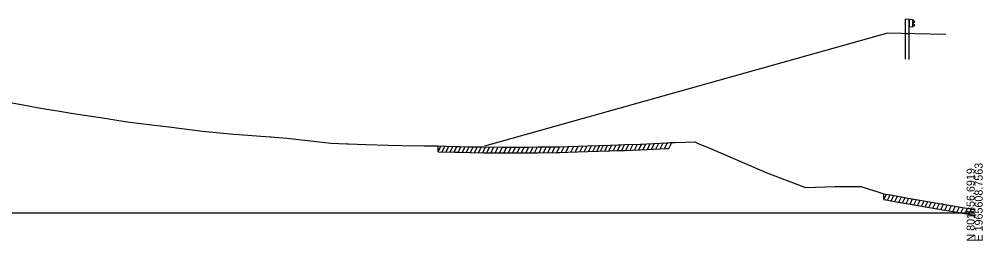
# Model space of a CAD drawing. Extents: x 1017 to 19997, y -1947 to 50737.
# Drawn here: x 12865.9 to 13202.8, y 33990.3 to 34067.6 of the extents above; entities that cross this region are included whole.
import ezdxf

# ---------------------------------------------------------------- set-up
doc = ezdxf.new("R2010")
doc.units = 0
for name, color, linetype in [('RD_GPK_XS_Cell', 7, 'Continuous'), ('RD_XS_ExGround', 7, 'Continuous'), ('RD_XS_ExPaveRet', 7, 'Continuous'), ('RD_XS_GR', 7, 'Continuous'), ('RD_XS_Greenside', 7, 'Continuous')]:
    doc.layers.add(name, color=color, linetype=linetype)

msp = doc.modelspace()

# ---------------------------------------------------------------- linework, layer by layer
at = {"layer": 'RD_GPK_XS_Cell'}
msp.add_line((12600, 34000), (13200, 34000), dxfattribs=at)
at = {"layer": 'RD_XS_ExGround'}
msp.add_lwpolyline([(12859.68, 34039.16), (12867.88, 34037.56), (12874.1, 34036.42), (12879.43, 34035.57), (12884.08, 34034.8), (12891.02, 34033.8), (12894.34, 34033.3), (12903, 34031.86), (12904.56, 34031.64), (12916.11, 34030.26), (12917.25, 34030.12), (12918.22, 34030), (12930.05, 34028.53), (12931.24, 34028.4), (12940.89, 34027.48), (12942.69, 34027.31), (12953.49, 34026.57), (12953.98, 34026.52), (12956.54, 34026.29), (12959.5, 34026.07), (12974.95, 34024.36), (12980.36, 34024.09), (12981.04, 34024.07), (12987.16, 34023.9), (12994.95, 34023.66), (12999.87, 34023.55), (13007.59, 34023.43), (13009.92, 34023.38), (13012.39, 34023.36), (13018.25, 34023.17), (13019.86, 34023.15), (13023.52, 34023.07), (13028.26, 34023), (13034.96, 34022.96), (13035.68, 34022.96), (13036.22, 34022.96), (13043.86, 34022.97), (13047.38, 34023.01), (13054.11, 34023.1), (13055.12, 34023.11), (13057.72, 34023.19), (13064.64, 34023.4), (13072.47, 34023.65), (13075.31, 34023.75), (13076.16, 34023.77), (13077.57, 34023.83), (13083.22, 34024.03), (13092.24, 34024.47), (13092.89, 34024.5), (13093.44, 34024.53), (13095.28, 34024.57), (13102.11, 34024.75), (13103.62, 34024.11), (13106.85, 34022.81), (13126.34, 34014.42), (13126.78, 34014.23), (13140.85, 34008.92), (13151.29, 34009.16), (13160.23, 34009.23), (13166.13, 34007.38), (13168.22, 34006.69), (13169.64, 34006.44), (13170.72, 34006.25), (13176.74, 34005.19), (13186.85, 34003.45), (13188.43, 34003.18), (13188.78, 34003.12), (13189.59, 34002.98), (13200, 34001.24)], dxfattribs=at)
at = {"layer": 'RD_XS_ExPaveRet'}
for p, q in [((13012.39, 34021.36), (13012.39, 34023.36)), ((13012.39, 34021.36), (13013.37, 34023.33)), ((13013.79, 34021.31), (13014.77, 34023.28)), ((13015.19, 34021.27), (13016.18, 34023.24)), ((13016.6, 34021.22), (13017.58, 34023.19)), ((13018, 34021.18), (13018.99, 34023.16)), ((13019.41, 34021.15), (13020.4, 34023.14)), ((13020.83, 34021.13), (13021.82, 34023.11)), ((13022.26, 34021.1), (13023.25, 34023.08)), ((13023.68, 34021.07), (13024.68, 34023.06)), ((13025.11, 34021.05), (13026.11, 34023.03)), ((13026.55, 34021.03), (13027.54, 34023.01)), ((13027.98, 34021.01), (13028.97, 34023)), ((13029.41, 34021), (13030.41, 34022.99)), ((13030.86, 34020.99), (13031.85, 34022.98)), ((13032.37, 34020.98), (13033.37, 34022.97)), ((13033.89, 34020.97), (13034.89, 34022.96)), ((13035.42, 34020.96), (13036.42, 34022.96)), ((13036.95, 34020.97), (13037.95, 34022.97)), ((13038.48, 34020.97), (13039.48, 34022.97)), ((13040.01, 34020.97), (13041.01, 34022.97)), ((13041.54, 34020.97), (13042.54, 34022.97)), ((13043.07, 34020.97), (13044.07, 34022.98)), ((13044.61, 34020.98), (13045.61, 34022.99)), ((13046.15, 34021), (13047.15, 34023.01)), ((13047.69, 34021.01), (13048.7, 34023.03)), ((13049.24, 34021.03), (13050.24, 34023.05)), ((13050.78, 34021.05), (13051.79, 34023.07)), ((13052.33, 34021.07), (13053.33, 34023.09)), ((13053.87, 34021.09), (13054.88, 34023.11)), ((13055.42, 34021.12), (13056.43, 34023.15)), ((13057.04, 34021.17), (13058.06, 34023.2)), ((13058.84, 34021.22), (13059.85, 34023.25)), ((13060.4, 34021.27), (13061.42, 34023.3)), ((13061.97, 34021.32), (13062.98, 34023.35)), ((13063.48, 34021.36), (13064.5, 34023.4)), ((13065, 34021.41), (13066.01, 34023.44)), ((13066.47, 34021.46), (13067.49, 34023.49)), ((13067.94, 34021.51), (13068.95, 34023.54)), ((13069.22, 34021.55), (13070.23, 34023.58)), ((13070.65, 34021.6), (13071.67, 34023.63)), ((13072.14, 34021.64), (13073.15, 34023.68)), ((13073.62, 34021.69), (13074.64, 34023.72)), ((13075.1, 34021.74), (13076.12, 34023.77)), ((13076.59, 34021.79), (13077.61, 34023.84)), ((13078.08, 34021.85), (13079.1, 34023.89)), ((13079.56, 34021.9), (13080.58, 34023.94)), ((13081.05, 34021.95), (13082.06, 34023.99)), ((13082.53, 34022), (13083.55, 34024.04)), ((13084.04, 34022.07), (13085.07, 34024.12)), ((13085.57, 34022.14), (13086.59, 34024.19)), ((13087.06, 34022.22), (13088.09, 34024.27)), ((13088.58, 34022.29), (13089.61, 34024.34)), ((13090.1, 34022.36), (13091.13, 34024.41)), ((13091.6, 34022.44), (13092.62, 34024.49)), ((13093.12, 34022.51), (13094.13, 34024.55)), ((13168.22, 34004.69), (13168.22, 34006.69)), ((13168.22, 34004.69), (13169.14, 34006.53)), ((13169.53, 34004.46), (13170.45, 34006.3)), ((13170.84, 34004.23), (13171.76, 34006.07)), ((13172.15, 34004), (13173.07, 34005.84)), ((13173.46, 34003.77), (13174.38, 34005.6)), ((13174.76, 34003.54), (13175.68, 34005.37)), ((13176.08, 34003.3), (13177, 34005.14)), ((13177.41, 34003.07), (13178.33, 34004.91)), ((13178.73, 34002.84), (13179.65, 34004.69)), ((13180.06, 34002.62), (13180.98, 34004.46)), ((13181.39, 34002.39), (13182.31, 34004.23)), ((13182.72, 34002.16), (13183.64, 34004)), ((13184.05, 34001.93), (13184.97, 34003.77)), ((13185.38, 34001.7), (13186.3, 34003.54)), ((13186.77, 34001.46), (13187.69, 34003.3)), ((13188.18, 34001.22), (13189.1, 34003.06)), ((13189.59, 34000.98), (13190.51, 34002.83)), ((13191, 34000.74), (13191.92, 34002.59)), ((13192.41, 34000.51), (13193.33, 34002.35)), ((13193.82, 34000.27), (13194.74, 34002.12)), ((13195.23, 34000.04), (13196.15, 34001.88)), ((13196.64, 33999.8), (13197.56, 34001.65)), ((13198.06, 33999.56), (13198.98, 34001.41)), ((13199.47, 33999.32), (13199.48, 33999.33))]:
    msp.add_line(p, q, dxfattribs=at)
for points in [[(13012.39, 34021.36), (13018.25, 34021.17), (13019.86, 34021.15), (13023.52, 34021.07), (13028.26, 34021), (13034.96, 34020.96), (13035.68, 34020.96), (13036.22, 34020.96), (13043.86, 34020.97), (13047.38, 34021.01), (13054.11, 34021.1), (13055.12, 34021.11), (13057.72, 34021.19), (13064.64, 34021.4), (13072.47, 34021.65), (13075.31, 34021.75), (13076.16, 34021.77), (13077.57, 34021.83), (13083.22, 34022.03), (13092.24, 34022.47), (13093.12, 34022.51)], [(13168.22, 34004.69), (13169.64, 34004.44), (13170.72, 34004.25), (13176.74, 34003.19), (13186.85, 34001.45), (13188.43, 34001.18), (13188.78, 34001.12), (13189.59, 34000.98), (13200, 33999.24)]]:
    msp.add_lwpolyline(points, dxfattribs=at)
at = {"layer": 'RD_XS_GR'}
for points in [[(13177.07, 34067.44), (13175.74, 34067.55)], [(13175.74, 34067.55), (13175.74, 34062.55)], [(13177.07, 34062.52), (13177.07, 34067.44)], [(13178.4, 34067.33), (13177.07, 34067.44)], [(13177.07, 34067.44), (13177.07, 34065.08)], [(13178.4, 34067.33), (13179.05, 34066.68)], [(13178.4, 34064.97), (13178.4, 34067.33)], [(13179.05, 34065.52), (13178.4, 34064.97)], [(13179.05, 34066.68), (13178.43, 34066.13)], [(13178.43, 34066.13), (13179.05, 34065.52)], [(13175.74, 34062.55), (13177.07, 34062.52)], [(13175.74, 34062.55), (13175.74, 34053.63)], [(13177.07, 34065.08), (13178.4, 34064.97)], [(13177.07, 34053.52), (13177.07, 34062.52)]]:
    msp.add_lwpolyline(points, dxfattribs=at)
at = {"layer": 'RD_XS_Greenside'}
for points in [[(13179.06, 34062.48), (13169.58, 34062.69), (13028.59, 34023.25)], [(13189.88, 34062.23), (13179.06, 34062.48)]]:
    msp.add_lwpolyline(points, dxfattribs=at)

# ---------------------------------------------------------------- texts
at = {"layer": 'RD_GPK_XS_Cell'}
for s, p in [('N 801856.6919', (13200, 33990)), ('E 1965608.7563', (13202.8, 33990))]:
    msp.add_text(s, height=2.8, rotation=90, dxfattribs=at).set_placement(p)

doc.saveas('drawing.dxf')
